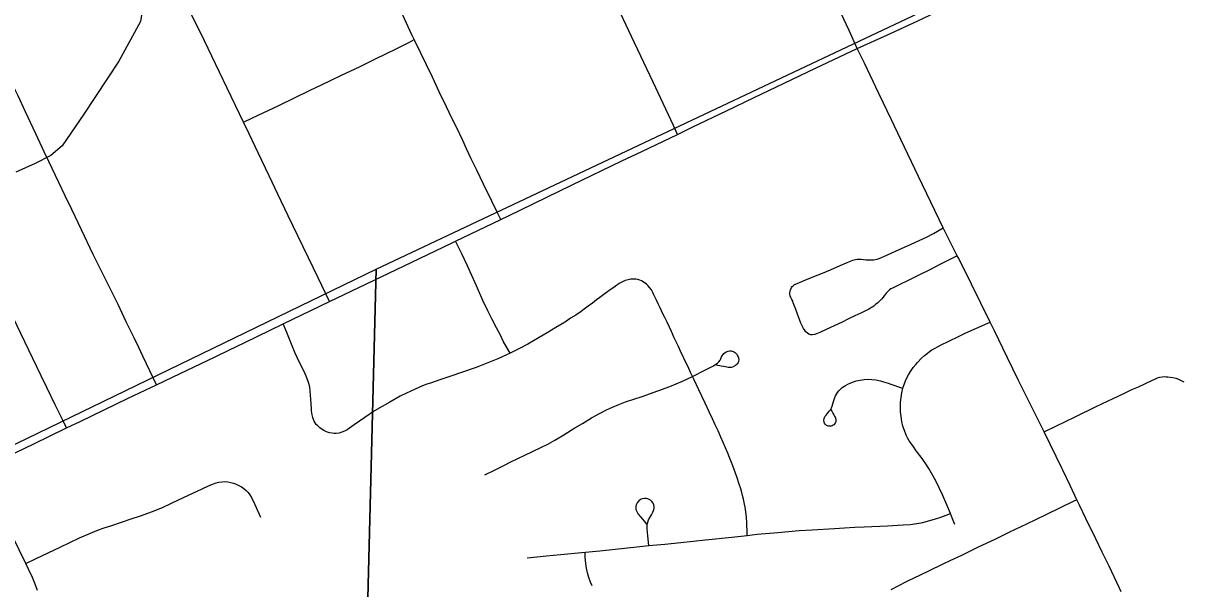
# Model space of a CAD drawing. Extents: x 0 to 34, y 0 to 22.
# Drawn here: x 3.211 to 3.943, y 16.239 to 16.596 of the extents above; entities that cross this region are included whole.
import ezdxf

# ---------------------------------------------------------------- set-up
doc = ezdxf.new("R2010")
doc.units = 0
for name, color, linetype in [('GM_X_City_Street', 7, 'Continuous'), ('GM_X_Corporation', 7, 'Continuous'), ('GM_X_County_Road', 7, 'Continuous'), ('GM_X_Minor_River', 7, 'Continuous'), ('GM_X_State_Route', 7, 'Continuous')]:
    doc.layers.add(name, color=color, linetype=linetype)

msp = doc.modelspace()

# ---------------------------------------------------------------- linework, layer by layer
at = {"layer": 'GM_X_City_Street'}
for points in [[(3.40458, 16.42035), (3.40211, 16.42555), (3.39745, 16.43538), (3.3785, 16.47452), (3.37197, 16.48826), (3.36641, 16.49976), (3.35948, 16.5142), (3.35378, 16.52626), (3.35023, 16.53365), (3.3399, 16.55512), (3.33017, 16.57537), (3.32323, 16.58994), (3.31365, 16.60861)], [(3.51292, 16.47226), (3.51059, 16.47685), (3.50705, 16.48381), (3.50177, 16.49449), (3.49761, 16.50323), (3.49413, 16.51058), (3.49108, 16.51682), (3.48876, 16.52214), (3.48691, 16.52598), (3.48539, 16.52917), (3.48316, 16.53361), (3.48025, 16.53971), (3.47848, 16.54331), (3.47386, 16.55289), (3.46955, 16.56204), (3.45849, 16.58499), (3.45812, 16.58577), (3.45664, 16.58891), (3.45315, 16.59616), (3.44511, 16.61365)], [(3.6245, 16.52595), (3.62193, 16.53147), (3.61712, 16.54183), (3.6091, 16.55881), (3.59546, 16.5877), (3.58508, 16.60971)], [(3.29518, 16.36781), (3.29336, 16.37167), (3.28663, 16.3859), (3.28405, 16.39123), (3.28114, 16.39747), (3.27613, 16.40747), (3.27091, 16.41856), (3.26447, 16.43146), (3.25517, 16.45005), (3.2478, 16.46572), (3.2417, 16.47849), (3.23753, 16.48709), (3.23346, 16.49555), (3.22725, 16.50873), (3.2242, 16.51497), (3.21892, 16.52621), (3.21245, 16.54013), (3.2075, 16.55068), (3.20235, 16.5612), (3.19726, 16.57157), (3.19448, 16.57739), (3.19031, 16.586), (3.18517, 16.59668)], [(3.35023, 16.53365), (3.3559, 16.53634), (3.37258, 16.54423), (3.39237, 16.55377), (3.39907, 16.55705), (3.40555, 16.5601), (3.41177, 16.56303), (3.42386, 16.5689), (3.43399, 16.57382), (3.44574, 16.57949), (3.45505, 16.58418), (3.45812, 16.58577)], [(3.8013, 16.44922), (3.79076, 16.44391), (3.78389, 16.44045), (3.77747, 16.43722), (3.77106, 16.43399), (3.76405, 16.43064), (3.76158, 16.42946), (3.76029, 16.42883), (3.75932, 16.42831), (3.75838, 16.42768), (3.75753, 16.42696), (3.75637, 16.42571), (3.75499, 16.42389), (3.75355, 16.42208), (3.75234, 16.42073), (3.751, 16.41945), (3.74971, 16.4184), (3.74848, 16.41748), (3.74753, 16.41687), (3.7454, 16.41561), (3.74322, 16.41442), (3.74042, 16.41304), (3.73647, 16.41121), (3.73254, 16.40932), (3.72863, 16.4074), (3.71849, 16.40264), (3.71453, 16.40082), (3.71224, 16.39983), (3.71105, 16.39944), (3.70985, 16.39924), (3.70869, 16.3993), (3.70754, 16.39972), (3.70656, 16.40034), (3.70557, 16.40121), (3.70516, 16.40174), (3.70413, 16.40327), (3.70319, 16.40489), (3.70243, 16.40659), (3.70154, 16.409), (3.70034, 16.41229), (3.69901, 16.41589), (3.69843, 16.41749), (3.69804, 16.41853), (3.69766, 16.41958), (3.69728, 16.4205), (3.69673, 16.42166), (3.69614, 16.4228), (3.6957, 16.42396), (3.69547, 16.42519), (3.69545, 16.42581), (3.6956, 16.42704), (3.69604, 16.42819), (3.69654, 16.42913), (3.69703, 16.42983), (3.69748, 16.43033), (3.69834, 16.43107), (3.70004, 16.43178), (3.70597, 16.43419), (3.71064, 16.43609), (3.71604, 16.43828), (3.7211, 16.44033), (3.72732, 16.44304), (3.73125, 16.4448), (3.73313, 16.44564), (3.73524, 16.44639), (3.7369, 16.44684), (3.73808, 16.44703), (3.73929, 16.44711), (3.74054, 16.44708), (3.74342, 16.44671), (3.74422, 16.44669), (3.7454, 16.44661), (3.74631, 16.44661), (3.74762, 16.44661), (3.7486, 16.44669), (3.74947, 16.44684), (3.75065, 16.44708), (3.75184, 16.44744), (3.75672, 16.44966), (3.76262, 16.45234), (3.76974, 16.45558), (3.78178, 16.46106), (3.78627, 16.46323), (3.79232, 16.46681)], [(3.51872, 16.38769), (3.51808, 16.38882), (3.51437, 16.3954), (3.51273, 16.3986), (3.51007, 16.40382), (3.50713, 16.4095), (3.50466, 16.41439), (3.5015, 16.42107), (3.49743, 16.43019), (3.49157, 16.44324), (3.48813, 16.45043), (3.48424, 16.45853)], [(3.6685, 16.27258), (3.66846, 16.27398), (3.66827, 16.28062), (3.66814, 16.28392), (3.66773, 16.28754), (3.66723, 16.29034), (3.66683, 16.29239), (3.66617, 16.2954), (3.66559, 16.29781), (3.66511, 16.2996), (3.66443, 16.30199), (3.66351, 16.30495), (3.66192, 16.30962), (3.65934, 16.31657), (3.65733, 16.32176), (3.65619, 16.32461), (3.65484, 16.32798), (3.65339, 16.33135), (3.65187, 16.33468), (3.65007, 16.33856), (3.6483, 16.34236), (3.64651, 16.34621), (3.6444, 16.35061), (3.64188, 16.35616), (3.63983, 16.36061), (3.638, 16.36452), (3.63486, 16.37123), (3.634, 16.37308), (3.63299, 16.37512), (3.63171, 16.37794), (3.62853, 16.38461), (3.62642, 16.38907), (3.62511, 16.39185), (3.62243, 16.39734), (3.62062, 16.40136), (3.61933, 16.40417), (3.61787, 16.40723), (3.61643, 16.41025), (3.61527, 16.41263), (3.61351, 16.41628), (3.61231, 16.4188), (3.61116, 16.42127), (3.61017, 16.42324), (3.60951, 16.42464), (3.60885, 16.42596), (3.60794, 16.42768), (3.60693, 16.42905), (3.60573, 16.43047), (3.60484, 16.43133), (3.60334, 16.43244), (3.60172, 16.43336), (3.60058, 16.43385), (3.59939, 16.43423), (3.59818, 16.43446), (3.59695, 16.43456), (3.59508, 16.43448), (3.59325, 16.43415), (3.59147, 16.4336), (3.58976, 16.43286), (3.58812, 16.43197), (3.58605, 16.4306), (3.58416, 16.42924), (3.58201, 16.4277), (3.57957, 16.42594), (3.57545, 16.4229), (3.57323, 16.42133), (3.57067, 16.41941), (3.56797, 16.41738), (3.56559, 16.41557), (3.56353, 16.41409), (3.56016, 16.41178), (3.55687, 16.40973), (3.55424, 16.408), (3.5516, 16.40635), (3.54765, 16.40392), (3.54207, 16.40051), (3.53697, 16.39754), (3.52997, 16.3935), (3.52505, 16.39084), (3.51872, 16.38769), (3.51329, 16.38522), (3.511, 16.38424), (3.5024, 16.38067), (3.49717, 16.37868), (3.48661, 16.375), (3.4825, 16.37361), (3.47425, 16.37089), (3.46842, 16.36885), (3.46614, 16.36808), (3.46328, 16.36702), (3.45874, 16.36506), (3.45312, 16.36246), (3.44925, 16.36047), (3.44273, 16.35687), (3.43785, 16.35413), (3.43308, 16.3512), (3.42689, 16.34704), (3.42023, 16.34246), (3.41874, 16.34138), (3.41728, 16.34029), (3.41573, 16.33926), (3.4141, 16.33839), (3.41237, 16.33772), (3.41058, 16.33723), (3.40873, 16.337), (3.40749, 16.33698), (3.40625, 16.3371), (3.40444, 16.33748), (3.40269, 16.3381), (3.401, 16.33888), (3.39993, 16.33952), (3.39844, 16.34063), (3.39707, 16.34179), (3.39621, 16.3427), (3.39545, 16.34365), (3.39483, 16.34473), (3.39432, 16.34587), (3.39393, 16.34705), (3.39352, 16.34886), (3.39322, 16.35134), (3.39312, 16.35257), (3.39279, 16.35876), (3.39237, 16.36371), (3.39202, 16.36617), (3.39148, 16.3686), (3.39094, 16.37038), (3.3898, 16.37326), (3.38851, 16.37609), (3.38541, 16.38218), (3.38279, 16.38782), (3.38087, 16.3924), (3.37918, 16.3966), (3.37747, 16.40085), (3.3753, 16.40622)], [(3.23842, 16.34045), (3.23582, 16.34581), (3.234, 16.34958), (3.23123, 16.35513), (3.22592, 16.36608), (3.2223, 16.37343), (3.21706, 16.38433), (3.21208, 16.39491), (3.20468, 16.41016)], [(3.79982, 16.27945), (3.79833, 16.28315), (3.79697, 16.28652), (3.79468, 16.29192), (3.79191, 16.29818), (3.78789, 16.30665), (3.7859, 16.31054), (3.78339, 16.31488), (3.78093, 16.31854), (3.7784, 16.32211), (3.77535, 16.32602), (3.77336, 16.32887), (3.77098, 16.33227), (3.77008, 16.33384), (3.76901, 16.336), (3.76789, 16.33881), (3.76697, 16.34169), (3.76628, 16.34464), (3.7658, 16.34764), (3.76551, 16.35067), (3.7654, 16.35372), (3.76547, 16.35676), (3.76574, 16.35977), (3.76623, 16.36276), (3.76693, 16.36559), (3.7679, 16.36858), (3.76907, 16.37137), (3.77045, 16.37406), (3.77171, 16.37612), (3.77348, 16.37858), (3.77502, 16.38047), (3.77623, 16.38183), (3.77877, 16.38449), (3.78053, 16.38616), (3.78226, 16.38752), (3.78379, 16.38876), (3.78527, 16.38974), (3.78695, 16.39073), (3.78917, 16.39196), (3.79119, 16.39295), (3.79559, 16.39517), (3.80248, 16.39838), (3.8063, 16.40029), (3.8205, 16.40662), (3.82214, 16.40735)], [(3.50279, 16.31084), (3.50877, 16.31377), (3.51463, 16.31678), (3.51906, 16.31898), (3.52353, 16.32113), (3.52802, 16.32327), (3.53808, 16.32807), (3.54251, 16.33032), (3.54686, 16.33271), (3.55272, 16.33622), (3.55958, 16.34046), (3.56436, 16.34338), (3.57022, 16.34688), (3.57509, 16.34962), (3.57951, 16.35188), (3.58346, 16.35369), (3.58745, 16.35538), (3.59152, 16.3569), (3.59682, 16.35859), (3.60211, 16.36039), (3.61207, 16.3639), (3.61961, 16.36677), (3.62765, 16.37013), (3.634, 16.37308), (3.64221, 16.37712), (3.64717, 16.3797), (3.64875, 16.3807), (3.64974, 16.38144), (3.65064, 16.38229), (3.65138, 16.38328), (3.65194, 16.38416), (3.65232, 16.38532), (3.65267, 16.38608), (3.6538, 16.38754), (3.65532, 16.3886), (3.65649, 16.38905), (3.65758, 16.38925), (3.65833, 16.38925), (3.65908, 16.38907), (3.6597, 16.38886), (3.66049, 16.38833), (3.66111, 16.38789), (3.66177, 16.38726), (3.66227, 16.38655), (3.66283, 16.38544), (3.66302, 16.38485), (3.66318, 16.38364), (3.66296, 16.38242), (3.66274, 16.38184), (3.66245, 16.38128), (3.6621, 16.38076), (3.66123, 16.37988), (3.65961, 16.37899), (3.65869, 16.37874), (3.65779, 16.3786), (3.65655, 16.37865), (3.65472, 16.37901), (3.65349, 16.37926), (3.65216, 16.37953), (3.65114, 16.37975), (3.64995, 16.37999), (3.64857, 16.38028)], [(3.72143, 16.35219), (3.72203, 16.35104), (3.72271, 16.34989), (3.7233, 16.34878), (3.72373, 16.34801), (3.72407, 16.34733), (3.72428, 16.34669), (3.72446, 16.34601), (3.7246, 16.34523), (3.72456, 16.34461), (3.72414, 16.34345), (3.72333, 16.34252), (3.72282, 16.34215), (3.72226, 16.34187), (3.72167, 16.34166), (3.72105, 16.34156), (3.72042, 16.34154), (3.7198, 16.34162), (3.71867, 16.34209), (3.71778, 16.34294), (3.71745, 16.34347), (3.71722, 16.34405), (3.71698, 16.34527), (3.71712, 16.34648), (3.7176, 16.34761), (3.71833, 16.34865), (3.72038, 16.35102), (3.72111, 16.35202), (3.72171, 16.35311), (3.72215, 16.35428), (3.723, 16.35727), (3.72359, 16.35905), (3.72436, 16.36075), (3.72498, 16.36183), (3.72568, 16.36286), (3.72645, 16.36384), (3.7277, 16.36521), (3.7286, 16.36604), (3.72958, 16.36674), (3.73061, 16.36731), (3.73219, 16.36823), (3.73392, 16.369), (3.73566, 16.36969), (3.73745, 16.37023), (3.73989, 16.37076), (3.74235, 16.37108), (3.74484, 16.3712), (3.74732, 16.3711), (3.7498, 16.37079), (3.75284, 16.37015), (3.75464, 16.36967), (3.7576, 16.36875), (3.75938, 16.36817), (3.76602, 16.3659), (3.76693, 16.36559)], [(3.85623, 16.33812), (3.85748, 16.33871), (3.87574, 16.34741), (3.88913, 16.354), (3.8998, 16.35909), (3.90656, 16.36223), (3.91159, 16.36467), (3.91574, 16.36645), (3.92433, 16.37054), (3.92659, 16.37159), (3.92789, 16.37209), (3.92929, 16.37249), (3.93068, 16.37269), (3.93208, 16.37289), (3.93338, 16.37279), (3.93438, 16.37279), (3.9358, 16.37265), (3.93762, 16.37236), (3.93943, 16.37192), (3.94118, 16.37129), (3.94287, 16.37049), (3.94448, 16.36956)], [(3.21252, 16.25491), (3.21913, 16.25806), (3.23426, 16.26527), (3.2466, 16.27112), (3.25344, 16.27407), (3.25863, 16.27614), (3.26213, 16.2773), (3.26706, 16.27895), (3.27924, 16.28303), (3.28514, 16.28496), (3.29271, 16.28775), (3.29731, 16.28963), (3.29847, 16.29006), (3.30469, 16.29288), (3.31586, 16.2983), (3.32097, 16.30056), (3.32769, 16.30378), (3.33053, 16.30503), (3.33288, 16.30585), (3.33468, 16.30628), (3.33653, 16.30653), (3.33839, 16.30658), (3.34025, 16.30644), (3.34208, 16.30612), (3.34388, 16.30564), (3.34563, 16.30501), (3.34732, 16.30422), (3.34893, 16.30327), (3.35043, 16.30218), (3.35183, 16.30096), (3.35314, 16.29963), (3.35426, 16.29815), (3.35521, 16.29655), (3.35736, 16.29207), (3.36098, 16.28417)], [(3.60638, 16.26618), (3.60577, 16.27225), (3.6055, 16.27445), (3.60525, 16.27692), (3.60525, 16.27879), (3.60542, 16.28002), (3.6062, 16.28235), (3.60676, 16.28345), (3.60803, 16.28558), (3.6089, 16.28722), (3.60935, 16.28837), (3.6097, 16.28956), (3.60978, 16.29078), (3.60959, 16.29196), (3.60908, 16.29305), (3.60834, 16.29404), (3.60742, 16.29487), (3.60578, 16.29574), (3.60458, 16.29601), (3.60335, 16.29602), (3.60217, 16.29574), (3.60105, 16.2952), (3.60006, 16.29448), (3.59892, 16.2931), (3.59841, 16.29201), (3.59813, 16.29081), (3.59808, 16.29018), (3.5981, 16.28956), (3.5982, 16.28894), (3.59892, 16.28724), (3.59969, 16.28611), (3.60109, 16.28435), (3.60245, 16.28281), (3.60346, 16.28159), (3.60498, 16.27966)], [(3.75954, 16.23845), (3.76912, 16.2434), (3.77857, 16.24794), (3.78323, 16.25021), (3.79239, 16.25459), (3.79679, 16.25669), (3.80408, 16.26019), (3.81461, 16.26528), (3.82518, 16.2703), (3.83456, 16.2748), (3.84521, 16.27982), (3.85737, 16.28586), (3.87567, 16.29455), (3.87687, 16.29513)], [(3.52955, 16.25845), (3.54168, 16.2597), (3.55057, 16.26061), (3.56605, 16.26206), (3.57534, 16.26293), (3.60067, 16.26562), (3.60638, 16.26618), (3.61646, 16.26715), (3.62666, 16.26814), (3.64211, 16.2697), (3.65879, 16.2715), (3.6685, 16.27258), (3.67484, 16.27329), (3.68781, 16.27448), (3.70142, 16.27563), (3.70963, 16.27621), (3.72372, 16.27702), (3.72992, 16.27747), (3.73652, 16.2778), (3.74234, 16.27809), (3.75725, 16.2787), (3.76718, 16.2792), (3.77151, 16.27958), (3.77582, 16.28016), (3.77949, 16.28084), (3.78311, 16.28172), (3.78686, 16.28278), (3.79093, 16.28402), (3.79426, 16.2854), (3.79697, 16.28652)], [(3.21994, 16.23777), (3.21843, 16.24189), (3.21675, 16.24594), (3.21412, 16.25161), (3.21252, 16.25491), (3.20002, 16.28068)], [(3.57057, 16.2408), (3.56954, 16.24303), (3.5685, 16.24593), (3.56765, 16.24889), (3.567, 16.25189), (3.56657, 16.25494), (3.56619, 16.25895), (3.56605, 16.26206)]]:
    msp.add_lwpolyline(points, dxfattribs=at)
at = {"layer": 'GM_X_Corporation'}
for points in [[(4.45758, 16.96884), (4.43539, 15.94772), (3.42156, 15.95047), (3.43407, 16.44072), (4.34219, 16.86945), (4.29316, 16.97456)], [(2.42805, 16.48466), (3.03135, 16.48013), (3.12398, 16.29055), (3.43407, 16.44072), (3.42156, 15.95047), (2.41416, 15.97585)]]:
    msp.add_lwpolyline(points, close=True, dxfattribs=at)
at = {"layer": 'GM_X_County_Road'}
for p, q in [((3.60197, 16.51517), (3.6245, 16.52595)), ((3.48424, 16.45853), (3.51292, 16.47226)), ((3.3753, 16.40622), (3.40458, 16.42035))]:
    msp.add_line(p, q, dxfattribs=at)
for points in [[(3.73798, 16.58017), (3.75712, 16.58886), (3.77604, 16.59745), (3.79587, 16.60696)], [(3.69178, 16.55824), (3.7116, 16.56767), (3.73798, 16.58017)], [(3.65538, 16.54081), (3.67287, 16.54924), (3.69178, 16.55824)], [(3.6245, 16.52595), (3.63422, 16.53061), (3.65538, 16.54081)], [(3.51292, 16.47226), (3.51769, 16.47454), (3.55799, 16.49402), (3.58936, 16.50913), (3.60197, 16.51517)], [(3.40458, 16.42035), (3.44198, 16.4383), (3.48124, 16.45709), (3.48424, 16.45853)], [(3.34099, 16.38969), (3.35067, 16.39434), (3.3753, 16.40622)], [(3.29518, 16.36781), (3.30524, 16.37261), (3.33218, 16.38546), (3.34099, 16.38969)], [(3.23842, 16.34045), (3.24698, 16.34457), (3.2772, 16.35922), (3.29518, 16.36781)], [(3.18441, 16.31453), (3.1915, 16.31793), (3.21729, 16.3303), (3.23842, 16.34045)]]:
    msp.add_lwpolyline(points, dxfattribs=at)
at = {"layer": 'GM_X_Minor_River'}
for points in [[(3.33456, 16.87399), (3.27888, 16.84731), (3.2557, 16.75965), (3.26509, 16.73631), (3.2869, 16.68958), (3.30327, 16.65548), (3.28961, 16.63257), (3.28701, 16.61477), (3.28647, 16.60643), (3.28517, 16.59734), (3.27147, 16.57215), (3.2493, 16.53877), (3.23566, 16.5186)], [(3.23566, 16.5186), (3.2284, 16.51259), (3.21848, 16.50745), (3.20629, 16.50198)]]:
    msp.add_lwpolyline(points, dxfattribs=at)
at = {"layer": 'GM_X_State_Route'}
for points in [[(3.73798, 16.58017), (3.73287, 16.5915), (3.72306, 16.61278)], [(3.868, 16.31381), (3.86756, 16.31474), (3.85623, 16.33812), (3.84003, 16.37048), (3.83288, 16.38524), (3.82486, 16.40181), (3.82214, 16.40735), (3.81032, 16.43138), (3.80219, 16.44749), (3.8013, 16.44922), (3.79232, 16.46681), (3.77681, 16.49922), (3.76559, 16.52273), (3.75963, 16.53502), (3.75174, 16.55165), (3.7426, 16.5709), (3.73798, 16.58017)], [(3.90491, 16.23693), (3.90374, 16.2393), (3.8972, 16.25312), (3.89293, 16.2621), (3.88889, 16.27037), (3.88256, 16.28333), (3.8785, 16.29172), (3.87687, 16.29513), (3.87284, 16.30362), (3.868, 16.31381)]]:
    msp.add_lwpolyline(points, dxfattribs=at)

doc.saveas('drawing.dxf')
